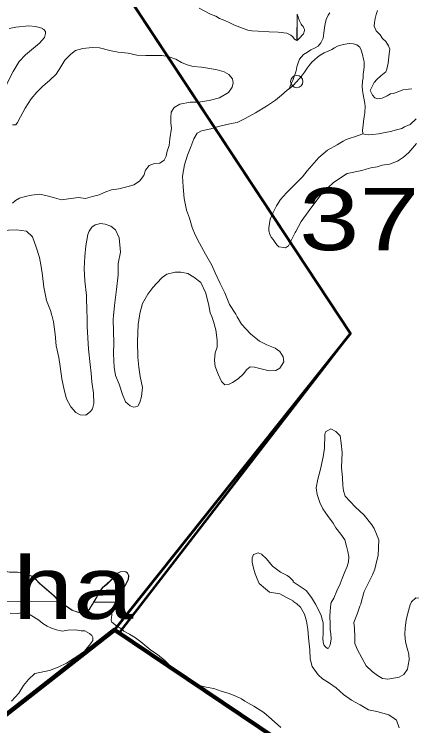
# Model space of a CAD drawing. Extents: x -1643653 to 4543381, y 1624270 to 13878484.
# Drawn here: x 747995 to 751190, y 8915790 to 8921510 of the extents above; entities that cross this region are included whole.
import ezdxf

# ---------------------------------------------------------------- set-up
doc = ezdxf.new("R2010")
doc.units = 0
doc.header["$LTSCALE"] = 200
doc.header["$PDMODE"] = 32
doc.header["$PDSIZE"] = 100
for name, color, linetype, lineweight in [('1', 7, 'Continuous', 13), ('26', 7, 'Continuous', 106), ('27', 7, 'Continuous', 53), ('28', 7, 'Continuous', 53), ('29', 7, 'Continuous', 13)]:
    doc.layers.add(name, color=color, linetype=linetype, lineweight=lineweight)
doc.layers.add('63', color=7, linetype='Continuous')

msp = doc.modelspace()

# ---------------------------------------------------------------- linework, layer by layer
at = {"layer": '1', "lineweight": 25}
msp.add_spline([(814781, 9009175.5), (814787.2, 9009173.4), (814796.9, 9009173.4), (814799.4, 9009172.4), (814805.1, 9009174.5), (814805.6, 9009176.5), (814811.7, 9009179.5), (814811.7, 9009179.5), (814801.5, 9009181), (814790.7, 9009181.5), (814784.1, 9009183.1), (814777.4, 9009185.1), (814778.4, 9009175.5)], degree=3, dxfattribs=at)
at = {"layer": '26'}
msp.add_lwpolyline([(737960, 8917973), (739975.5, 8917894.7), (739953, 8915879.4), (741408.6, 8915888.8), (742767, 8917599.4), (743904, 8918079), (745599.5, 8914059.4), (748801.1, 8916562.5), (751127.3, 8914995.6), (752186.7, 8916608.6), (754052.2, 8916585.5), (754121.3, 8918405.9), (753143.4, 8923459.5), (755867.3, 8924920.9), (758907.1, 8924269.2), (760265.4, 8922087.4), (760681.5, 8922550.2), (761633.6, 8923791.4), (762304.8, 8924164.6), (762860.2, 8924869.1), (763095.4, 8925103), (764213.5, 8925763.2), (764241.6, 8925793.7)], dxfattribs=at)
at = {"layer": '27'}
msp.add_lwpolyline([(742198, 8921966.9), (742774.4, 8920756.9), (745599.5, 8914059.4), (748801.1, 8916562.5), (750697.1, 8918944.1), (747912.4, 8923168.9), (745575.7, 8923768.8), (745069, 8922906.2)], close=True, dxfattribs=at)
for points in [[(747915.5, 8923164.1), (750697.1, 8918944.1), (748801.1, 8916562.5)], [(748801.1, 8916562.5), (751127.3, 8914995.6), (752186.7, 8916608.6), (754052.2, 8916585.5), (754121.3, 8918405.9), (754144.3, 8918382.9)]]:
    msp.add_lwpolyline(points, dxfattribs=at)
at = {"layer": '28'}
msp.add_lwpolyline([(754121.3, 8918405.9), (754052.2, 8916585.5), (752186.7, 8916608.6), (751127.3, 8914995.6), (748801.1, 8916562.5), (745599.5, 8914059.4), (741408.6, 8915888.8)], dxfattribs=at)
at = {"layer": '29'}
for p, q in [((749872.8, 8921382.4), (749873.1, 8921383)), ((750266, 8920968.5), (750266, 8920968.5)), ((748296.2, 8919090.8), (748296.3, 8919090.6)), ((748579, 8919088.7), (748579, 8919088.9)), ((748791.6, 8919087.4), (748791.6, 8919087.3)), ((749785.1, 8919080.6), (749785, 8919080.7)), ((748363.1, 8916786.3), (747571.3, 8916791.6)), ((748633.2, 8916784.5), (748809.2, 8916783.3))]:
    msp.add_line(p, q, dxfattribs=at)
at = {"layer": '29', "lineweight": 53}
for points in [[(748848.2, 8916546.2), (750697.1, 8918944.1), (747912.4, 8923168.9)], [(742198, 8921966.9), (742774.4, 8920756.9), (745599.5, 8914059.4), (748801.1, 8916562.5), (751127.3, 8914995.6), (752186.7, 8916608.6), (754052.2, 8916585.5), (754121.3, 8918405.9), (754144.3, 8918382.9)]]:
    msp.add_lwpolyline(points, dxfattribs=at)
at = {"layer": '29'}
for points in [[(749872.8, 8921382.4), (749808.4, 8921405.9), (749764.8, 8921422), (749723, 8921444.5), (749688.3, 8921458.5), (749645.7, 8921476), (749616.8, 8921494.2), (749572.9, 8921509.2), (749480.6, 8921559.5)], [(749480.6, 8921559.5), (749572.9, 8921509.2), (749616.8, 8921494.2), (749645.7, 8921476), (749688.3, 8921458.5), (749723, 8921444.5), (749764.8, 8921422), (749808.4, 8921405.9), (749872.8, 8921382.4)], [(750485.3, 8921378.4), (750488.7, 8921402.2), (750493.2, 8921433.3), (750501.4, 8921468.7), (750519.4, 8921501.4), (750530.7, 8921522.2)], [(750914, 8921539.4), (750903.8, 8921508.4), (750897.3, 8921474.7), (750891.8, 8921444.4), (750889.5, 8921413.1), (750904.4, 8921375.9), (750904.7, 8921375.6)], [(749873.1, 8921383), (749886.8, 8921377.7), (749905.9, 8921375.4), (749955.4, 8921372.4), (750044.5, 8921369.3), (750116.9, 8921365.5), (750186.2, 8921357.9), (750219.7, 8921342.7), (750233.5, 8921329), (750244.1, 8921313), (750254.8, 8921303.1), (750266.6, 8921299.6), (750269.3, 8921510.2)], [(750328, 8921379.5), (750327.2, 8921385.9), (750326.8, 8921392.3), (750322.4, 8921398.7), (750316.6, 8921412.1), (750307.9, 8921420.9), (750302, 8921429.6), (750296.2, 8921440.3), (750287.4, 8921457.9), (750280.6, 8921477.3), (750276.2, 8921487.8), (750273, 8921501), (750270.2, 8921509.4), (750268.2, 8921299.7)], [(748222.8, 8921394.1), (748216.5, 8921397.6), (748194.8, 8921404.4), (748168.4, 8921410.1), (748111.9, 8921416.9), (748008.6, 8921405.6), (747955, 8921395.9), (747954.7, 8921394.7)], [(747955, 8921395.9), (748008.6, 8921405.6), (748111.9, 8921416.9), (748168.4, 8921410.1), (748194.8, 8921404.4), (748216.5, 8921397.6), (748222.8, 8921394.1)], [(748222.8, 8921392.9), (748233.9, 8921386.7), (748245.8, 8921372), (748247, 8921355.2), (748239.2, 8921323.3), (748199.6, 8921278.4), (748134, 8921223.4), (748085.1, 8921184.4), (748035.3, 8921128.8), (747986.7, 8921048.7), (747942.1, 8920962.1), (747907.9, 8920883.9), (747884.5, 8920811.1), (747849.7, 8920725.4), (747808.5, 8920651.8), (747766.5, 8920594.4), (747715, 8920539.1), (747671, 8920486.8), (747602.1, 8920443.3), (747563.3, 8920419.1), (747543.6, 8920406.7)], [(747929, 8920932.2), (747942.1, 8920962.1), (747986.7, 8921048.7), (748035.3, 8921128.8), (748085.1, 8921184.4), (748134, 8921223.4), (748199.6, 8921278.4), (748239.2, 8921323.3), (748247, 8921355.2), (748245.8, 8921372), (748233.9, 8921386.7), (748222.8, 8921392.9), (748222.8, 8921394.1)], [(749873.1, 8921383), (749886.8, 8921377.7), (749905.9, 8921375.4), (749955.4, 8921372.4), (750044.5, 8921369.3), (750116.9, 8921365.5), (750186.2, 8921357.9), (750219.7, 8921342.7), (750233.5, 8921329), (750244.1, 8921313), (750254.8, 8921303.1), (750266.6, 8921299.6)], [(750266.8, 8921087.2), (750276.8, 8921119.9), (750287.2, 8921148.7), (750320.6, 8921186.7), (750351.9, 8921205), (750380.2, 8921224.9), (750414.1, 8921240.3), (750438.1, 8921254), (750460, 8921280.7), (750477.9, 8921317.5), (750482.8, 8921360.3), (750485.3, 8921378.4)], [(750268.2, 8921299.7), (750282.4, 8921312.8), (750319.2, 8921353.2), (750328, 8921379.5)], [(750904.7, 8921375.6), (750935.4, 8921345), (750956.5, 8921315.5), (750983.2, 8921290.4), (751004, 8921256.1), (751015.5, 8921230.2), (751010.1, 8921190.2), (750999.8, 8921116.4), (750989.4, 8921069.1), (750981.5, 8921046.5), (750942.7, 8921015), (750909.3, 8920985.5), (750888, 8920960.1), (750856.6, 8920897.9), (750874.4, 8920858.5), (750894.6, 8920836.9), (750914.1, 8920828.6), (750953.7, 8920834.9), (750993.9, 8920853.2), (751019.9, 8920871.1), (751044.1, 8920872.1), (751087.7, 8920887.7), (751118.7, 8920902.1), (751164.2, 8920907.6), (751192.3, 8920909.3)], [(747981.5, 8920621.1), (748008.5, 8920621.2), (748022.9, 8920639.2), (748046.4, 8920685.4), (748082.7, 8920753.8), (748131.4, 8920829), (748176.4, 8920883.7), (748225.2, 8920932.5), (748278.1, 8920975.8), (748331.6, 8921027.4), (748371.3, 8921086.6), (748403, 8921139.7), (748450.8, 8921189.4), (748487.6, 8921219), (748545.8, 8921235), (748622.5, 8921243.2), (748681.8, 8921238.5), (748774.9, 8921215.8), (748830.4, 8921205.2), (748911.6, 8921196.7), (748980, 8921181.2), (749053, 8921179.1), (749112.2, 8921179.1), (749181.5, 8921178.7), (749233.8, 8921168.8), (749293.2, 8921149), (749339.3, 8921121.2), (749385.6, 8921103.9), (749434.5, 8921090.3), (749499.5, 8921083.5), (749552.3, 8921076.2), (749625.2, 8921061.8), (749682.6, 8921045.9), (749721, 8921026.6), (749749.3, 8920990.1), (749755.2, 8920957.5), (749747.6, 8920924.1), (749718.8, 8920879.8), (749646.3, 8920837.8), (749562.6, 8920817.4), (749474.7, 8920804.3), (749410.7, 8920804), (749327.6, 8920787.1), (749280, 8920761.2), (749257.2, 8920722), (749253.2, 8920680.1), (749255.2, 8920635.2), (749260.3, 8920593.1), (749245.5, 8920507.6), (749241.7, 8920453.7), (749225.2, 8920408.5), (749216.7, 8920368.3), (749201.5, 8920335.5), (749166.7, 8920312), (749122.5, 8920309.7), (749080.3, 8920293.6), (749049.2, 8920257.3), (749037.2, 8920214.8), (749001.9, 8920169.2), (748955.8, 8920138.8), (748912.1, 8920124.7), (748836.6, 8920106.2), (748776.7, 8920098.9), (748731.2, 8920082.5), (748677.1, 8920058.8), (748624.3, 8920044.6), (748568.6, 8920029.1), (748511.8, 8920037.2), (748450.4, 8920027.4), (748374.5, 8920018.1), (748317.9, 8920034.2), (748272.1, 8920047.5), (748200.4, 8920063.9), (748135.5, 8920055.3), (748083.2, 8920045.6), (748036.7, 8920032.3), (748005.8, 8920011.6), (747982.7, 8919991.4)], [(747981.5, 8920621.1), (748008.5, 8920621.2), (748022.9, 8920639.2), (748046.4, 8920685.4), (748082.7, 8920753.8), (748131.4, 8920829), (748176.4, 8920883.7), (748225.2, 8920932.5), (748278.1, 8920975.8), (748331.6, 8921027.4), (748371.3, 8921086.6), (748403, 8921139.7), (748450.8, 8921189.4), (748487.6, 8921219), (748545.8, 8921235), (748622.5, 8921243.2), (748681.8, 8921238.5), (748774.9, 8921215.8), (748830.4, 8921205.2), (748911.6, 8921196.7), (748980, 8921181.2), (749053, 8921179.1), (749112.2, 8921179.1), (749181.5, 8921178.7), (749233.8, 8921168.8), (749293.2, 8921149), (749339.3, 8921121.2), (749385.6, 8921103.9), (749434.5, 8921090.3), (749499.5, 8921083.5), (749552.3, 8921076.2), (749625.2, 8921061.8), (749682.6, 8921045.9), (749721, 8921026.6), (749749.3, 8920990.1), (749755.2, 8920957.5), (749747.6, 8920924.1), (749718.8, 8920879.8), (749646.3, 8920837.8), (749562.6, 8920817.4), (749474.7, 8920804.3), (749410.7, 8920804), (749327.6, 8920787.1), (749280, 8920761.2), (749257.2, 8920722), (749253.2, 8920680.1), (749255.2, 8920635.2), (749260.3, 8920593.1), (749245.5, 8920507.6), (749241.7, 8920453.7), (749225.2, 8920408.5), (749216.7, 8920368.3), (749201.5, 8920335.5), (749166.7, 8920312), (749122.5, 8920309.7), (749080.3, 8920293.6), (749049.2, 8920257.3), (749037.2, 8920214.8), (749001.9, 8920169.2), (748955.8, 8920138.8), (748912.1, 8920124.7), (748836.6, 8920106.2), (748776.7, 8920098.9), (748731.2, 8920082.5), (748677.1, 8920058.8), (748624.3, 8920044.6), (748568.6, 8920029.1), (748511.8, 8920037.2), (748450.4, 8920027.4), (748374.5, 8920018.1), (748317.9, 8920034.2), (748272.1, 8920047.5), (748200.4, 8920063.9), (748135.5, 8920055.3), (748083.2, 8920045.6), (748036.7, 8920032.3), (748005.8, 8920011.6), (747982.7, 8919991.4)], [(750797.9, 8920547.9), (750795, 8920577.1), (750800.3, 8920617.8), (750803.1, 8920647.3), (750808.6, 8920684.1), (750812.9, 8920717.9), (750815.1, 8920769.8), (750814, 8920791.2), (750808.8, 8920821.1), (750800.5, 8920865.7), (750795.8, 8920896.8), (750792.7, 8920932.9), (750795.8, 8920972.6), (750799.2, 8920997.7), (750800, 8921030.3), (750804.5, 8921059.3), (750806.8, 8921089.9), (750807.1, 8921127.4), (750802.8, 8921148.8), (750795.4, 8921185.4), (750784.6, 8921220.1), (750776.5, 8921240.1), (750771.9, 8921246.3), (750748.6, 8921262.9), (750720.9, 8921271.9), (750688.1, 8921275.4), (750638.5, 8921267.2), (750592.9, 8921254.1), (750570.2, 8921239.7), (750548.7, 8921227.4), (750518.9, 8921211.8), (750485.5, 8921198.9), (750453.5, 8921181.3), (750434, 8921165.6), (750407.7, 8921142.9), (750387.6, 8921123.5), (750365.8, 8921097.3), (750350.6, 8921075.6), (750329.2, 8921044.7), (750313.4, 8921022.7), (750296.5, 8921000.7), (750284, 8920987.1), (750266, 8920968.5)], [(750797.9, 8920547.9), (750795, 8920577.1), (750800.3, 8920617.8), (750803.1, 8920647.3), (750808.6, 8920684.1), (750812.9, 8920717.9), (750815.1, 8920769.8), (750814, 8920791.2), (750808.8, 8920821.1), (750800.5, 8920865.7), (750795.8, 8920896.8), (750792.7, 8920932.9), (750795.8, 8920972.6), (750799.2, 8920997.7), (750800, 8921030.3), (750804.5, 8921059.3), (750806.8, 8921089.9), (750807.1, 8921127.4), (750802.8, 8921148.8), (750795.4, 8921185.4), (750784.6, 8921220.1), (750776.5, 8921240.1), (750771.9, 8921246.3), (750748.6, 8921262.9), (750720.9, 8921271.9), (750688.1, 8921275.4), (750638.5, 8921267.2), (750592.9, 8921254.1), (750570.2, 8921239.7), (750548.7, 8921227.4), (750518.9, 8921211.8), (750485.5, 8921198.9), (750453.5, 8921181.3), (750434, 8921165.6), (750407.7, 8921142.9), (750387.6, 8921123.5), (750365.8, 8921097.3), (750350.6, 8921075.6), (750329.2, 8921044.7), (750313.4, 8921022.7), (750296.5, 8921000.7), (750284, 8920987.1), (750266, 8920968.5)], [(750204.5, 8920909.8), (750218.2, 8920943.9), (750233.9, 8920978.1), (750245.3, 8921008.1), (750253.9, 8921029.5), (750261.1, 8921055.1), (750266.8, 8921087.2)], [(750266, 8920968.5), (750235.1, 8920934.4), (750190.2, 8920898.4), (750142.9, 8920860.3), (750094.7, 8920820.3), (750023.6, 8920769.5), (749933.5, 8920716.5), (749851.7, 8920671.6), (749786.9, 8920640.7), (749738.1, 8920631.5), (749638.5, 8920608), (749576.3, 8920587.4), (749500.5, 8920572.9), (749466.8, 8920554.9), (749437.6, 8920507.9), (749415.5, 8920443.6), (749389, 8920376.8), (749364.4, 8920299.5), (749348.7, 8920207.5), (749353.8, 8920121.5), (749361.5, 8920027.5), (749379.7, 8919935.4), (749404.8, 8919870), (749426.3, 8919796.2), (749449.1, 8919737.8), (749484.1, 8919668.3), (749533.1, 8919581.3), (749584.4, 8919493.9), (749611, 8919431.5), (749649.7, 8919346.7), (749687.7, 8919270.1), (749725.5, 8919177), (749775.4, 8919098.6), (749786.6, 8919077.9)], [(750266, 8920968.5), (750235.1, 8920934.4), (750204.5, 8920909.8)], [(751224.5, 8920667.9), (751178.1, 8920624.3), (751133.2, 8920605.3), (751109.9, 8920591.6), (751067.1, 8920581), (751019, 8920567.5), (750975.4, 8920558.5), (750922.3, 8920548.5), (750878, 8920542.7), (750845.9, 8920541), (750822.1, 8920543.4), (750797.9, 8920547.9)], [(750260.5, 8920150.8), (750312.8, 8920201.5), (750349.2, 8920250.9), (750442.8, 8920357.4), (750513, 8920417.1), (750590.5, 8920460.7), (750611.7, 8920473.5), (750638.2, 8920490.4), (750664, 8920503.8), (750695.9, 8920513.2), (750730.8, 8920524.4), (750797.9, 8920547.9)], [(751228.9, 8920470.5), (751167, 8920399.6), (751122.9, 8920360.2), (751076.8, 8920329), (751011.2, 8920305.7), (750951.5, 8920295.3), (750911.8, 8920284.2), (750860.5, 8920275), (750823.4, 8920265.2), (750789.5, 8920254.3)], [(750789.5, 8920254.3), (750671.3, 8920229.1), (750562.4, 8920158.4), (750469.8, 8920071.4), (750388.1, 8919962.6), (750301, 8919842.9), (750257.8, 8919762.5)], [(750257.8, 8919762.5), (750254.3, 8919755), (750238, 8919723.7), (750213.8, 8919675.2), (750198.6, 8919648.2), (750175.8, 8919632.5), (750161.7, 8919634.5), (750121.4, 8919640), (750107.3, 8919656.4), (750093.8, 8919676), (750077.8, 8919698), (750061.2, 8919718.6), (750050.6, 8919742.4), (750041.5, 8919768.6), (750040.8, 8919793.3), (750047.7, 8919826.4), (750053.6, 8919863.7), (750074.3, 8919909.8), (750103.1, 8919970.8), (750135.7, 8920019.4), (750184.6, 8920075.5), (750231.2, 8920122.6), (750260.4, 8920150.7), (750260.5, 8920150.7), (750260.5, 8920150.8)], [(748793.1, 8919084.7), (748800.1, 8919168.5), (748818.1, 8919297), (748831.7, 8919414.3), (748831.8, 8919505.9), (748848.5, 8919598.4), (748837.5, 8919713.7), (748809.4, 8919777.3), (748772.9, 8919807.4), (748726, 8919822.4), (748689.6, 8919826.7), (748646.8, 8919815.9), (748618.2, 8919798.5), (748597.3, 8919766.6), (748586.3, 8919739.7), (748569.9, 8919647.4), (748563.4, 8919563), (748556.6, 8919465.6), (748563.6, 8919366.6), (748575.8, 8919250.1), (748580.3, 8919113.6), (748580.6, 8919086.1), (748580.7, 8919088.5)], [(748297.8, 8919088), (748288.1, 8919128.3), (748255, 8919209.7), (748233.1, 8919316.3), (748221.6, 8919411), (748211.7, 8919481.6), (748199.8, 8919553.2), (748173.1, 8919637.4), (748142.5, 8919721.8), (748093.8, 8919767.4), (748013.9, 8919776.4), (747949.4, 8919774.4), (747867.2, 8919771.4), (747754.8, 8919752.7), (747665.3, 8919723.9), (747593.6, 8919680.2), (747519.8, 8919604.7), (747491.7, 8919542.2), (747472, 8919471.4), (747444.7, 8919388.8), (747396.3, 8919279.6), (747345.9, 8919163.5), (747304.7, 8919094.7), (747304.8, 8919097.1)], [(749582.3, 8919079.3), (749571.1, 8919109.9), (749558.5, 8919169.4), (749536.5, 8919266.8), (749494.8, 8919353.3), (749438.8, 8919397.2), (749391.8, 8919426), (749333.2, 8919437.8), (749289, 8919437.8), (749222.3, 8919419.1), (749184.5, 8919394.1), (749142.4, 8919347.7), (749108.9, 8919313.6), (749069.5, 8919259.2), (749025.7, 8919184.4), (749005.7, 8919104.4), (749002.1, 8919083.2), (749002.2, 8919085.7)], [(748580.7, 8919088.5), (748581.6, 8918998.7), (748591.4, 8918817.4), (748605, 8918694.9), (748614.3, 8918625), (748619, 8918555.1), (748631.6, 8918464.7), (748634.7, 8918381.2), (748624.9, 8918338.1), (748608.4, 8918315.3), (748570.4, 8918286), (748524.2, 8918290.5), (748490.3, 8918309.6), (748449.6, 8918354), (748416.5, 8918418.8), (748398, 8918490.9), (748377.1, 8918577.9), (748365.8, 8918678.6), (748352.9, 8918751.5), (748333.7, 8918844.3), (748325.5, 8918937.5), (748310.9, 8919036.4), (748297.9, 8919090.4), (748297.8, 8919088)], [(749002.2, 8919085.7), (748990.3, 8919015.5), (748986.5, 8918879.5), (748988.1, 8918754.6), (748996.6, 8918671.7), (749008.1, 8918598.5), (749025.5, 8918509.9), (749018.6, 8918438.3), (749005.6, 8918389.3), (748989.4, 8918360.2), (748970.2, 8918354.2), (748954.9, 8918352.3), (748925.9, 8918361.9), (748889.9, 8918393.9), (748864.8, 8918453), (748838.2, 8918537), (748809.8, 8918606.9), (748798.2, 8918671.7), (748793.8, 8918778.8), (748796, 8918868.3), (748794.6, 8918961.2), (748790.6, 8919056.2), (748793.2, 8919087.1), (748793.1, 8919084.7)], [(749786.6, 8919077.9), (749821, 8919017.3), (749893.7, 8918941.2), (749967.7, 8918881.2), (750026.5, 8918852.3), (750092, 8918825.7), (750130.8, 8918798.1), (750157.9, 8918756.3), (750162.9, 8918716.5), (750129.6, 8918665.9), (750096.8, 8918646.2), (750045.1, 8918643.5), (749970.1, 8918663.4), (749925.3, 8918673.4), (749892, 8918674.5), (749864.9, 8918652.8), (749837.9, 8918620.4), (749794.3, 8918579.7), (749749, 8918549.5), (749716.6, 8918534.3), (749687, 8918529.9), (749660.3, 8918556.7), (749634, 8918617.3), (749610.9, 8918677), (749606.3, 8918729.1), (749610.6, 8918787.2), (749626.3, 8918833.3), (749627.6, 8918890.7), (749615.3, 8918974.1), (749597.4, 8919040.9), (749582.3, 8919079.3)], [(750540.2, 8916767.6), (750543, 8916780.2), (750563, 8916816.9), (750589.5, 8916874.9), (750615.1, 8916930.6), (750630.8, 8916973.4), (750653.4, 8917026.6), (750670, 8917070.2), (750683.1, 8917107.4), (750683.4, 8917148), (750677.2, 8917190.5), (750665.1, 8917234.7), (750652.6, 8917284), (750620.7, 8917330.1), (750581.2, 8917381), (750559.2, 8917419), (750512.9, 8917481), (750476, 8917535.1), (750451.7, 8917586), (750429, 8917650.6), (750421, 8917702.5), (750435.2, 8917772.3), (750456.9, 8917852.2), (750477.1, 8917950.9), (750489.3, 8918021.3), (750490.8, 8918130.6), (750497.8, 8918154.2), (750540, 8918177.5), (750581.3, 8918157.1), (750615.1, 8918120.7), (750623.2, 8918062.1), (750630.6, 8917987.9), (750625, 8917866.9), (750633.8, 8917784.3), (750637.3, 8917720.7), (750642.9, 8917679.9), (750654.8, 8917634.7), (750736.5, 8917551.1), (750808.7, 8917482.4), (750869, 8917406.1), (750887.5, 8917377.4), (750924.5, 8917285.8), (750920.8, 8917160.3), (750910.4, 8917118.3), (750892.9, 8917048.6), (750875.3, 8917004.7), (750806.9, 8916869), (750789.2, 8916803.3), (750780.3, 8916767.8)], [(750237.9, 8916793.6), (750182.8, 8916820.3), (750129.8, 8916850.7), (750047.2, 8916864.9), (750015.4, 8916890.2), (749964.8, 8916932.7), (749946.6, 8916970.3), (749931.8, 8917010.5), (749917.2, 8917058.3), (749907.5, 8917105.5), (749908.4, 8917139.7), (749919.4, 8917166.1), (749956.8, 8917180.4), (749982.2, 8917169.6), (750023.5, 8917132.4), (750070.3, 8917072.7), (750134.3, 8917026.4), (750190.2, 8916999.1), (750208.6, 8916983.8), (750238.3, 8916955.7), (750238.2, 8916948.5)], [(747571.3, 8916791.6), (747586.7, 8916828.2), (747606.5, 8916889.5), (747626.7, 8916926.2), (747645.5, 8916958.5), (747672.1, 8916983.2), (747698.9, 8916998), (747740, 8917010.9), (747793.7, 8917018.2), (747871.5, 8917031.9), (747907.9, 8917034.2), (747957.8, 8917025.6), (748019.1, 8917025.9), (748085, 8917010.6), (748147.8, 8916989.1), (748199.7, 8916933.4), (748255, 8916886.3), (748310.8, 8916837.6), (748354.2, 8916792.5), (748363.1, 8916786.3)], [(747572.9, 8916791.3), (747588.3, 8916827.8), (747608.1, 8916889.1), (747628.3, 8916925.9), (747647.1, 8916958.1), (747673.7, 8916982.9), (747700.5, 8916997.7), (747741.6, 8917010.5), (747795.3, 8917017.8), (747873.1, 8917031.5), (747909.5, 8917033.8), (747959.5, 8917025.2), (748020.7, 8917025.5), (748086.6, 8917010.2), (748149.4, 8916988.7), (748201.3, 8916933.1), (748256.7, 8916885.9), (748312.5, 8916837.3), (748355.8, 8916792.1), (748364.7, 8916785.9)], [(748633.2, 8916784.5), (748661.4, 8916829.5), (748675.2, 8916862.7), (748705.8, 8916902.4), (748738.3, 8916927.4), (748774.7, 8916962.7), (748801.9, 8916993.4), (748820.6, 8917013.8), (748847.9, 8917028.1), (748878.6, 8917031.1), (748891.3, 8917028.3), (748903.8, 8917019.1), (748914.8, 8916999.5), (748912.1, 8916965.5), (748858.3, 8916865.5), (748833.2, 8916825.7), (748809.2, 8916783.3)], [(748634.8, 8916784.1), (748663, 8916829.2), (748676.8, 8916862.3), (748707.4, 8916902), (748739.9, 8916927.1), (748776.3, 8916962.4), (748803.5, 8916993.1), (748822.3, 8917013.4), (748849.5, 8917027.8), (748880.2, 8917030.7), (748892.9, 8917028), (748905.4, 8917018.8), (748916.4, 8916999.1), (748913.8, 8916965.1), (748859.9, 8916865.1), (748834.8, 8916825.3), (748810.9, 8916782.9)], [(750238.2, 8916948.5), (750341.9, 8916878.5), (750385.2, 8916820.9), (750416.2, 8916768.5)], [(748363.1, 8916786.3), (748405.3, 8916756.7), (748459.7, 8916720.4), (748502.3, 8916705), (748546.7, 8916692.3), (748556.8, 8916692), (748598.2, 8916725.2), (748620.6, 8916764.2), (748633.2, 8916784.5)], [(748364.7, 8916785.9), (748407, 8916756.3), (748461.3, 8916720), (748504, 8916704.6), (748548.3, 8916692), (748558.5, 8916691.7), (748599.8, 8916724.8), (748622.2, 8916763.8), (748634.8, 8916784.1)], [(748810.9, 8916782.9), (748797, 8916758.3), (748778.4, 8916713.4), (748779.9, 8916681.2), (748774.4, 8916639.2), (748778.9, 8916623.4), (748816.8, 8916593.8), (748851.6, 8916573.1), (748877.4, 8916551.7), (748923.2, 8916525.7), (748970, 8916497), (749013.9, 8916466.2), (749092.8, 8916399.1), (749147.2, 8916362.8), (749207.8, 8916311.6), (749251.1, 8916270.4), (749297.3, 8916230.5), (749339.9, 8916202.7), (749390.1, 8916162.9), (749445.9, 8916130.6), (749484.3, 8916112.9), (749537.3, 8916101.2), (749600, 8916090.6), (749658.5, 8916069.5), (749722.6, 8916048.7), (749781.2, 8916025.6), (749821.4, 8916006), (749849.9, 8915988.1), (749921, 8915948.4), (750000.6, 8915895.9), (750063.7, 8915842.7), (750137.9, 8915777.5)], [(750266.8, 8916771.3), (750241.8, 8916786.4), (750237.9, 8916788.3), (750237.9, 8916793.6)], [(751088.9, 8915774.1), (751068.8, 8915834.7), (751050.2, 8915848), (751006.6, 8915879.5), (750958.6, 8915890.4), (750910, 8915904.9), (750841.7, 8915918.9), (750776.6, 8915958), (750706.3, 8915997), (750643.1, 8916042.3), (750583, 8916096.1), (750522.4, 8916137.4), (750473.3, 8916168.1), (750437.3, 8916199.7), (750389.9, 8916265.8), (750374.2, 8916329), (750371.6, 8916399.8), (750361.8, 8916497.8), (750354.7, 8916565.8), (750344.2, 8916630.8), (750328.4, 8916688.8), (750297.1, 8916742.6), (750266.8, 8916771.3)], [(751176.3, 8916763.3), (751187.2, 8916786.8), (751222.3, 8916817.9), (751271.4, 8916815.5), (751313.9, 8916809.2), (751363.5, 8916776.9), (751383.1, 8916761.9)], [(750416.2, 8916768.5), (750416.2, 8916768.5), (750459.3, 8916686), (750479, 8916616.9), (750477.4, 8916567.4), (750478.5, 8916529), (750475.2, 8916491.2), (750477.6, 8916462.5), (750483.4, 8916442.1), (750495.8, 8916425.4), (750512.6, 8916412.6), (750522.5, 8916415.5), (750535.7, 8916440.5), (750542.6, 8916487.4), (750541.2, 8916530.8), (750535, 8916560.4), (750533.4, 8916611.2), (750532.2, 8916669.6), (750535.2, 8916714.5), (750540.2, 8916767.6)], [(750780.3, 8916767.8), (750773.4, 8916751.7), (750754, 8916696.3), (750725.8, 8916621), (750730.3, 8916574.5), (750732.7, 8916502.9), (750734, 8916451.7), (750754.4, 8916401.9), (750824.7, 8916271.8), (750873, 8916225.5), (750916.2, 8916193.5), (750956.5, 8916169.4), (750998.2, 8916164.1), (751089.4, 8916181.2), (751127.2, 8916203.4), (751155.2, 8916245.5), (751162.3, 8916278.1), (751170.6, 8916321.3), (751165.6, 8916365.1), (751153.4, 8916414), (751140.9, 8916465.6), (751135.2, 8916524.7), (751137.1, 8916577.5), (751146.5, 8916640.6), (751158.2, 8916694.8), (751176.3, 8916763.3), (751176.3, 8916763.3)], [(747974.6, 8915988.9), (748033.5, 8916053.6), (748070.7, 8916112.9), (748110.7, 8916162.9), (748161.5, 8916211.6), (748279.8, 8916235.3), (748349.2, 8916260.5), (748416.3, 8916293.3), (748467.8, 8916329.4), (748525.9, 8916367.2), (748559, 8916390.3), (748607.8, 8916448.4), (748626.7, 8916476.2), (748627.8, 8916499), (748618.3, 8916516.4), (748600, 8916531.5), (748562.7, 8916553.2), (748532.2, 8916553.4), (748490, 8916561.2), (748427.1, 8916559.6), (748379.6, 8916550.2), (748336.3, 8916560.4), (748295.7, 8916574.8), (748260, 8916589.8), (748224.7, 8916611.8), (748192.1, 8916638), (748149.5, 8916666.1), (748097.7, 8916697.9), (748070.1, 8916700.9), (748022.2, 8916692.5), (747962.7, 8916696.2)]]:
    msp.add_lwpolyline(points, dxfattribs=at)
msp.add_point((750266, 8920968.5), dxfattribs=at)

# ---------------------------------------------------------------- texts
at = {"layer": '63', "width": 1.3}
for s, p in [(' 3794.33 ha', (750043.8, 8919613.1)), (' 4554.34 ha', (744359.8, 8916649.9))]:
    msp.add_text(s, height=500, dxfattribs=at).set_placement(p)

doc.saveas('drawing.dxf')
